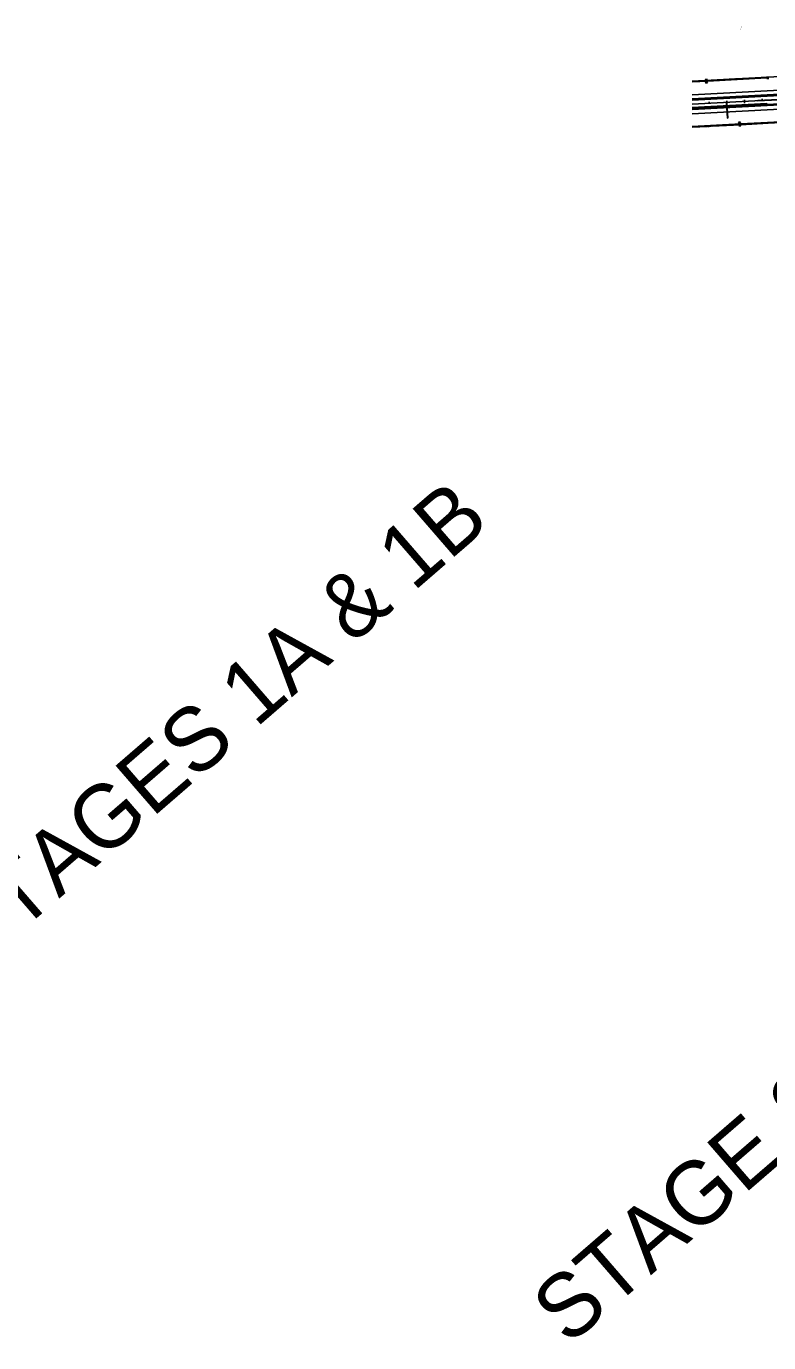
# Model space of a CAD drawing. Extents: x 192699 to 285914, y 194342 to 233219.
# Drawn here: x 254267 to 258463, y 203837 to 211282 of the extents above; entities that cross this region are included whole.
import ezdxf

# ---------------------------------------------------------------- set-up
doc = ezdxf.new("R2010")
doc.units = 0
for name, color, linetype in [('Barrier Wall', 7, 'Continuous'), ('CENT LINE', 7, 'Continuous'), ('CONCRETE', 7, 'Continuous'), ('DRAINAGE', 7, 'Continuous'), ('R-W - CofA', 7, 'Continuous'), ('ROAD', 7, 'Continuous'), ('SHOULDER', 7, 'Continuous'), ('STATIONING1', 7, 'Continuous'), ('TYPICAL SECTION FOR MOT', 7, 'Continuous'), ('WRSF', 7, 'Continuous')]:
    doc.layers.add(name, color=color, linetype=linetype)

msp = doc.modelspace()

# ---------------------------------------------------------------- linework, layer by layer
at = {"layer": 'Barrier Wall'}
for p, q in [((258401.1, 210861.9), (259397.4, 210915.2)), ((258401.2, 210859.9), (258401.1, 210861.9)), ((258401.2, 210859.9), (259397.5, 210913.2))]:
    msp.add_line(p, q, dxfattribs=at)
at = {"layer": 'CENT LINE'}
msp.add_line((258030.8, 210841), (263953, 211158.3), dxfattribs=at)
at = {"layer": 'CONCRETE'}
for p, q in [((258030.8, 210823), (258452.1, 210845.6)), ((258030.8, 210819), (258452.3, 210841.6)), ((258452.3, 210841.6), (258452.1, 210845.6))]:
    msp.add_line(p, q, dxfattribs=at)
at = {"layer": 'DRAINAGE'}
for p, q in [((258225.5, 210849.4), (258230.3, 210761.6)), ((258227.5, 210849.6), (258232.3, 210761.7))]:
    msp.add_line(p, q, dxfattribs=at)
for points in [[(258046.7, 210840.9), (258046.6, 210842.9)], [(258230.3, 210761.6), (258232.3, 210761.7)]]:
    msp.add_lwpolyline(points, dxfattribs=at)
msp.add_lwpolyline([(258224.5, 210849.4), (258228.5, 210849.6), (258228.3, 210853.6), (258224.3, 210853.4)], close=True, dxfattribs=at)
at = {"layer": 'R-W - CofA'}
for p, q in [((258455.3, 210997.4), (258456.1, 210982.7)), ((258460.2, 210997.6), (258461, 210983)), ((258104.9, 210981.2), (258116.4, 210981.9)), ((258111.2, 210971.6), (258104.9, 210981.2)), ((258106, 210961.3), (258111.2, 210971.6)), ((258117.5, 210961.9), (258106, 210961.3)), ((258116.4, 210981.9), (258111.2, 210971.6)), ((258111.2, 210971.6), (258117.5, 210961.9)), ((258292.7, 210738.9), (258304.3, 210739.5)), ((258299, 210729.2), (258292.7, 210738.9)), ((258293.8, 210718.8), (258299, 210729.2)), ((258305.4, 210719.4), (258293.8, 210718.8)), ((258304.3, 210739.5), (258299, 210729.2)), ((258299, 210729.2), (258305.4, 210719.4))]:
    msp.add_line(p, q, dxfattribs=at)
for points in [[(258030.8, 210971.2), (259380.9, 211043.5)], [(258116.9, 210971.9), (258451.8, 210989.8)], [(258297.5, 210985.5), (258451.6, 210993.7)], [(258030.8, 210971.2), (258116.7, 210975.8)], [(258030.8, 210967.3), (258116.9, 210971.9)], [(258116.7, 210975.8), (258270.8, 210984.1)], [(258275.7, 210984.3), (258281.7, 210984.6)], [(258286.6, 210984.9), (258292.6, 210985.2)], [(258030.8, 210710.8), (259497.4, 210789.4)], [(258030.8, 210714.8), (258304.8, 210729.5)], [(258030.8, 210710.8), (258116.5, 210715.4)], [(258121.5, 210715.7), (258127.5, 210716)], [(258132.5, 210716.3), (258138.5, 210716.6)], [(258143.5, 210716.9), (258305.1, 210725.5)], [(258304.8, 210729.5), (258643.3, 210747.6)], [(258305.1, 210725.5), (258460.8, 210733.9)]]:
    msp.add_lwpolyline(points, dxfattribs=at)
at = {"layer": 'ROAD'}
for p, q in [((258030.8, 210871.1), (263953, 211188.3)), ((258030.8, 210811), (263953, 211128.3)), ((258030.8, 210895.1), (259334, 210964.9)), ((258030.8, 210786.9), (259788.8, 210881.1))]:
    msp.add_line(p, q, dxfattribs=at)
at = {"layer": 'SHOULDER'}
for p, q in [((258031.1, 210865.1), (263953.3, 211182.3)), ((258030.5, 210817), (263952.7, 211134.2))]:
    msp.add_line(p, q, dxfattribs=at)
at = {"layer": 'STATIONING1'}
for points in [[(258126.1, 210855.1), (258126.6, 210846.1)], [(258226, 210860.5), (258226.4, 210851.5)], [(258325.8, 210865.8), (258326.8, 210847.9)], [(258425.7, 210871.2), (258426.2, 210862.2)]]:
    msp.add_lwpolyline(points, dxfattribs=at)
at = {"layer": 'WRSF'}
msp.add_line((258030.8, 210821), (258452.2, 210843.6), dxfattribs=at)

# ---------------------------------------------------------------- texts
at = {"layer": 'STATIONING1'}
msp.add_text('5100', height=7.5, rotation=93.06668, dxfattribs=at).set_placement((258310.9, 211260.1))
at = {"layer": 'TYPICAL SECTION FOR MOT'}
for s, p in [('STAGES 1A & 1B', (253986.2, 205944.4)), ('STAGE 2A', (257330.7, 203813.9))]:
    msp.add_text(s, height=360, rotation=40.8833, dxfattribs=at).set_placement(p)

doc.saveas('drawing.dxf')
